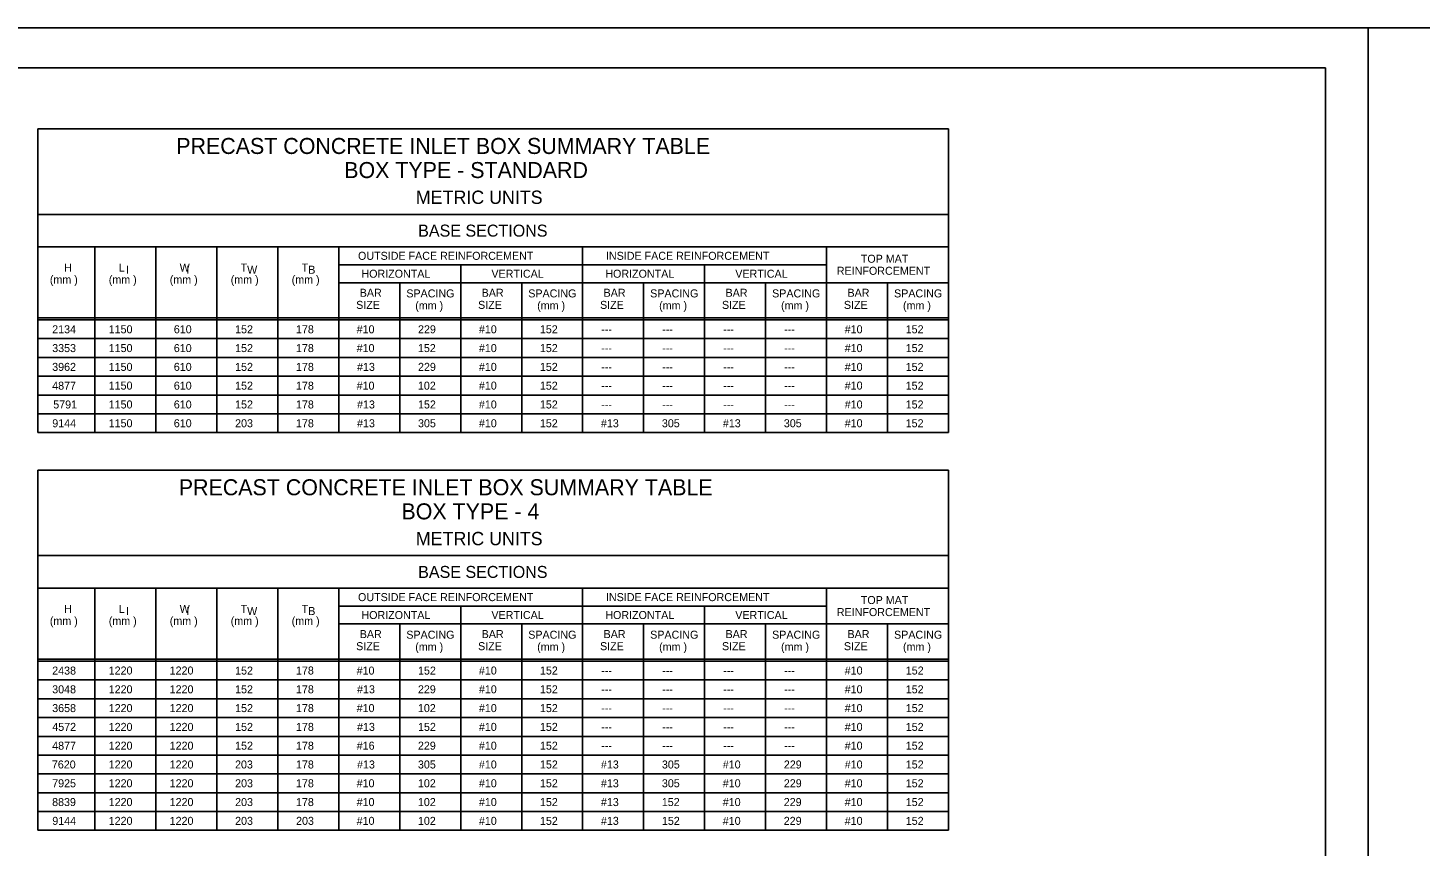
# Model space of a CAD drawing. Extents: x -6420 to 49575, y -4552 to 11624.
# Drawn here: x 35776 to 37489, y 874 to 1880 of the extents above; entities that cross this region are included whole.
import ezdxf

# ---------------------------------------------------------------- set-up
doc = ezdxf.new("R2010")
doc.units = 0
doc.layers.add('1', color=7, linetype='Continuous')
doc.layers.add('4', color=7, linetype='Continuous')

msp = doc.modelspace()

# ---------------------------------------------------------------- linework, layer by layer
at = {"layer": '1'}
for p, q in [((36908.5, 1755.6), (35788.5, 1755.6)), ((35788.5, 1755.6), (35788.5, 1382.3)), ((36908.5, 1755.6), (36908.5, 1382.3)), ((36908.5, 1650.6), (35788.5, 1650.6)), ((36908.5, 1610.6), (35788.5, 1610.6)), ((35858.5, 1382.3), (35858.5, 1610.6)), ((35933.5, 1610.6), (35933.5, 1382.3)), ((36008.5, 1610.6), (36008.5, 1382.3)), ((36083.5, 1610.6), (36083.5, 1382.3)), ((36158.5, 1610.6), (36158.5, 1382.3)), ((36458.5, 1610.6), (36458.5, 1382.3)), ((36758.5, 1610.6), (36758.5, 1382.3)), ((36158.5, 1588.6), (36458.5, 1588.6)), ((36308.5, 1588.6), (36308.5, 1382.3)), ((36458.5, 1588.6), (36758.5, 1588.6)), ((36608.5, 1588.6), (36608.5, 1382.3)), ((36158.5, 1566.6), (36458.5, 1566.6)), ((36233.5, 1566.6), (36233.5, 1382.3)), ((36383.5, 1566.6), (36383.5, 1382.3)), ((36458.5, 1566.6), (36908.5, 1566.6)), ((36533.5, 1566.6), (36533.5, 1382.3)), ((36683.5, 1566.6), (36683.5, 1382.3)), ((36833.5, 1566.6), (36833.5, 1382.3)), ((35788.5, 1523.4), (36908.5, 1523.4)), ((35788.5, 1520.9), (36908.5, 1520.9)), ((35788.5, 1497.8), (36908.5, 1497.8)), ((35788.5, 1474.7), (36908.5, 1474.7)), ((35788.5, 1451.6), (36908.5, 1451.6)), ((35788.5, 1428.5), (36908.5, 1428.5)), ((35788.5, 1405.4), (36908.5, 1405.4)), ((35788.5, 1382.3), (36908.5, 1382.3)), ((36908.5, 1336.1), (35788.5, 1336.1)), ((35788.5, 1336.1), (35788.5, 893.5)), ((36908.5, 1336.1), (36908.5, 893.5)), ((36908.5, 1231.1), (35788.5, 1231.1)), ((36908.5, 1191.1), (35788.5, 1191.1)), ((35858.5, 893.5), (35858.5, 1191.1)), ((35933.5, 1191.1), (35933.5, 893.5)), ((36008.5, 1191.1), (36008.5, 893.5)), ((36083.5, 1191.1), (36083.5, 893.5)), ((36158.5, 1191.1), (36158.5, 893.5)), ((36458.5, 1191.1), (36458.5, 893.5)), ((36758.5, 1191.1), (36758.5, 893.5)), ((36158.5, 1169.1), (36458.5, 1169.1)), ((36308.5, 1169.1), (36308.5, 893.5)), ((36458.5, 1169.1), (36758.5, 1169.1)), ((36608.5, 1169.1), (36608.5, 893.5)), ((36158.5, 1147.1), (36458.5, 1147.1)), ((36233.5, 1147.1), (36233.5, 893.5)), ((36383.5, 1147.1), (36383.5, 893.5)), ((36458.5, 1147.1), (36908.5, 1147.1)), ((36533.5, 1147.1), (36533.5, 893.5)), ((36683.5, 1147.1), (36683.5, 893.5)), ((36833.5, 1147.1), (36833.5, 893.5)), ((35788.5, 1103.9), (36908.5, 1103.9)), ((35788.5, 1101.4), (36908.5, 1101.4)), ((35788.5, 1078.3), (36908.5, 1078.3)), ((35788.5, 1055.2), (36908.5, 1055.2)), ((35788.5, 1032.1), (36908.5, 1032.1)), ((35788.5, 1009), (36908.5, 1009)), ((35788.5, 985.9), (36908.5, 985.9)), ((35788.5, 962.8), (36908.5, 962.8)), ((35788.5, 939.7), (36908.5, 939.7)), ((35788.5, 916.6), (36908.5, 916.6)), ((35788.5, 893.5), (36908.5, 893.5))]:
    msp.add_line(p, q, dxfattribs=at)
msp.add_lwpolyline([(37372.3, -19.8), (37372.3, 1830.6), (34793.5, 1830.6), (34793.5, -19.8), (37372.3, -19.8), (37372.3, 66.7), (36716.1, 66.7), (36716.1, 278.9), (37372.3, 278.9), (37372.3, 373.9), (36716.1, 373.9), (36716.1, -19.8), (36974.7, -19.8), (36974.7, 66.7), (36974.7, -19.8), (37227.3, -19.8), (37227.3, 66.7), (37227.3, 26.3), (37372.3, 26.3)], dxfattribs=at)
at = {"layer": '4'}
for points in [[(34665.6, 1879.8), (37424.8, 1879.8), (37424.8, -69), (34665.6, -69)], [(37424.8, 1879.8), (40184, 1879.8), (40184, -69), (37424.8, -69)]]:
    msp.add_lwpolyline(points, close=True, dxfattribs=at)

# ---------------------------------------------------------------- texts
at = {"layer": '1'}
for s, height, p in [('PRECAST CONCRETE INLET BOX SUMMARY TABLE', 19.685, (35958.6, 1724.8)), ('BOX TYPE - STANDARD', 19.685, (36165.2, 1695.2)), ('METRIC UNITS', 16.404, (36253.3, 1663.4)), ('BASE SECTIONS', 14.764, (36256.2, 1623.2)), ('OUTSIDE FACE REINFORCEMENT', 9.843, (36182.2, 1594.7)), ('INSIDE FACE REINFORCEMENT', 9.843, (36487.2, 1594.7)), ('TOP MAT', 9.84, (36800.7, 1591.1)), ('(mm )', 9.84, (35803.1, 1565.5)), ('H', 9.84, (35820.7, 1580.3)), ('(mm )', 9.84, (35875.6, 1565.5)), ('L ', 9.84, (35887.8, 1580.3)), ('I', 9.84, (35896.8, 1577.7)), ('(mm )', 9.84, (35950.6, 1565.5)), ('W ', 9.84, (35962.8, 1580.3)), ('I', 9.84, (35971.2, 1577.8)), ('(mm )', 9.84, (36025.6, 1565.5)), ('T ', 9.84, (36037.8, 1580.3)), ('W', 9.84, (36045.8, 1577.6)), ('(mm )', 9.84, (36100.6, 1565.5)), ('T ', 9.84, (36112.8, 1580.3)), ('B', 9.84, (36121, 1577.6)), ('HORIZONTAL', 9.84, (36186.4, 1572.7)), ('VERTICAL', 9.84, (36346.3, 1572.7)), ('HORIZONTAL', 9.84, (36486.4, 1572.7)), ('VERTICAL', 9.84, (36646.3, 1572.7)), ('REINFORCEMENT', 9.843, (36771.2, 1576.3)), ('BAR', 9.84, (36184.3, 1549.3)), ('BAR', 9.84, (36334.3, 1549.3)), ('BAR', 9.84, (36484.3, 1549.3)), ('BAR', 9.84, (36634.3, 1549.3)), ('BAR', 9.84, (36784.3, 1549.3)), ('SIZE', 9.84, (36179.9, 1534.4)), ('SPACING', 9.84, (36241.6, 1548.5)), ('(mm )', 9.84, (36252.6, 1533.7)), ('SIZE', 9.84, (36329.9, 1534.4)), ('SPACING', 9.84, (36391.6, 1548.5)), ('(mm )', 9.84, (36402.6, 1533.7)), ('SIZE', 9.84, (36479.9, 1534.4)), ('SPACING', 9.84, (36541.6, 1548.5)), ('(mm )', 9.84, (36552.6, 1533.7)), ('SIZE', 9.84, (36629.9, 1534.4)), ('SPACING', 9.84, (36691.6, 1548.5)), ('(mm )', 9.84, (36702.6, 1533.7)), ('SIZE', 9.84, (36779.9, 1534.4)), ('SPACING', 9.84, (36841.6, 1548.5)), ('(mm )', 9.84, (36852.6, 1533.7)), ('2134', 9.84, (35806, 1504.4)), ('1150', 9.84, (35875.5, 1504.4)), ('610', 9.84, (35955.6, 1504.4)), ('152', 9.84, (36031, 1504.4)), ('178', 9.84, (36105.9, 1504.4)), ('#10', 9.84, (36180.5, 1504.4)), ('229', 9.84, (36256, 1504.4)), ('#10', 9.84, (36330.9, 1504.4)), ('152', 9.84, (36405.9, 1504.4)), ('---', 9.84, (36481.4, 1504.4)), ('---', 9.84, (36556.4, 1504.4)), ('---', 9.84, (36631.4, 1504.4)), ('---', 9.84, (36706.4, 1504.4)), ('#10', 9.84, (36780.9, 1504.4)), ('152', 9.84, (36855.9, 1504.4)), ('3353', 9.84, (35806, 1481.3)), ('1150', 9.84, (35875.5, 1481.3)), ('610', 9.84, (35955.6, 1481.3)), ('152', 9.84, (36031, 1481.3)), ('178', 9.84, (36105.9, 1481.3)), ('#10', 9.84, (36180.5, 1481.3)), ('152', 9.84, (36255.9, 1481.3)), ('#10', 9.84, (36330.9, 1481.3)), ('152', 9.84, (36405.9, 1481.3)), ('#10', 9.84, (36780.9, 1481.3)), ('152', 9.84, (36855.9, 1481.3)), ('---', 9.84, (36481.4, 1481.3)), ('---', 9.84, (36556.4, 1481.3)), ('---', 9.84, (36631.4, 1481.3)), ('---', 9.84, (36706.4, 1481.3)), ('3962', 9.84, (35806, 1458.2)), ('1150', 9.84, (35875.5, 1458.2)), ('610', 9.84, (35955.6, 1458.2)), ('152', 9.84, (36031, 1458.2)), ('178', 9.84, (36105.9, 1458.2)), ('#13', 9.84, (36181, 1458.2)), ('229', 9.84, (36256, 1458.2)), ('#10', 9.84, (36330.9, 1458.2)), ('152', 9.84, (36405.9, 1458.2)), ('---', 9.84, (36481.4, 1458.2)), ('---', 9.84, (36556.4, 1458.2)), ('---', 9.84, (36631.4, 1458.2)), ('---', 9.84, (36706.4, 1458.2)), ('#10', 9.84, (36780.9, 1458.2)), ('152', 9.84, (36855.9, 1458.2)), ('4877', 9.84, (35806, 1435.1)), ('1150', 9.84, (35875.5, 1435.2)), ('610', 9.84, (35955.6, 1435.1)), ('152', 9.84, (36031, 1435.1)), ('178', 9.84, (36105.9, 1435.1)), ('#10', 9.84, (36180.5, 1435.1)), ('102', 9.84, (36255.9, 1435.1)), ('#10', 9.84, (36330.9, 1435.2)), ('152', 9.84, (36405.9, 1435.1)), ('---', 9.84, (36481.4, 1435.1)), ('---', 9.84, (36556.4, 1435.1)), ('---', 9.84, (36631.4, 1435.1)), ('---', 9.84, (36706.4, 1435.1)), ('#10', 9.84, (36780.9, 1435.2)), ('152', 9.84, (36855.9, 1435.1)), ('5791', 9.84, (35807.3, 1412)), ('1150', 9.84, (35875.5, 1412)), ('610', 9.84, (35955.6, 1412)), ('152', 9.84, (36031, 1412)), ('178', 9.84, (36105.9, 1412)), ('#13', 9.84, (36181, 1412)), ('152', 9.84, (36256, 1412)), ('#10', 9.84, (36330.9, 1412)), ('152', 9.84, (36405.9, 1412)), ('#10', 9.84, (36780.9, 1412)), ('152', 9.84, (36855.9, 1412)), ('---', 9.84, (36481.4, 1412)), ('---', 9.84, (36556.4, 1412)), ('---', 9.84, (36631.4, 1412)), ('---', 9.84, (36706.4, 1412)), ('9144', 9.84, (35806.1, 1388.9)), ('1150', 9.84, (35875.5, 1388.9)), ('610', 9.84, (35955.6, 1388.9)), ('203', 9.84, (36031, 1388.9)), ('178', 9.84, (36105.9, 1388.9)), ('#13', 9.84, (36181, 1388.9)), ('305', 9.84, (36256, 1388.9)), ('#10', 9.84, (36330.9, 1388.9)), ('152', 9.84, (36405.9, 1388.9)), ('#13', 9.84, (36481, 1388.9)), ('305', 9.84, (36556, 1388.9)), ('#13', 9.84, (36631, 1388.9)), ('305', 9.84, (36706, 1388.9)), ('#10', 9.84, (36780.9, 1388.9)), ('152', 9.84, (36855.9, 1388.9)), ('PRECAST CONCRETE INLET BOX SUMMARY TABLE', 19.685, (35961.7, 1305.3)), ('BOX TYPE - 4', 19.685, (36235.6, 1275.7)), ('METRIC UNITS', 16.404, (36253.3, 1243.9)), ('BASE SECTIONS', 14.764, (36256.2, 1203.7)), ('OUTSIDE FACE REINFORCEMENT', 9.843, (36182.2, 1175.2)), ('INSIDE FACE REINFORCEMENT', 9.843, (36487.2, 1175.2)), ('H', 9.84, (35820.7, 1160.8)), ('L ', 9.84, (35887.8, 1160.8)), ('I', 9.84, (35896.8, 1158.3)), ('W ', 9.84, (35962.8, 1160.8)), ('I', 9.84, (35971.2, 1158.3)), ('T ', 9.84, (36037.8, 1160.8)), ('W', 9.84, (36045.8, 1158.1)), ('T ', 9.84, (36112.8, 1160.8)), ('B', 9.84, (36121, 1158.1)), ('REINFORCEMENT', 9.843, (36771.2, 1156.8)), ('TOP MAT', 9.84, (36800.7, 1171.6)), ('(mm )', 9.84, (35803.1, 1146)), ('(mm )', 9.84, (35875.6, 1146)), ('(mm )', 9.84, (35950.6, 1146)), ('(mm )', 9.84, (36025.6, 1146)), ('(mm )', 9.84, (36100.6, 1146)), ('HORIZONTAL', 9.84, (36186.4, 1153.2)), ('VERTICAL', 9.84, (36346.3, 1153.2)), ('HORIZONTAL', 9.84, (36486.4, 1153.2)), ('VERTICAL', 9.84, (36646.3, 1153.2)), ('BAR', 9.84, (36184.3, 1129.8)), ('SPACING', 9.84, (36241.6, 1129)), ('BAR', 9.84, (36334.3, 1129.8)), ('SPACING', 9.84, (36391.6, 1129)), ('BAR', 9.84, (36484.3, 1129.8)), ('SPACING', 9.84, (36541.6, 1129)), ('BAR', 9.84, (36634.3, 1129.8)), ('SPACING', 9.84, (36691.6, 1129)), ('BAR', 9.84, (36784.3, 1129.8)), ('SPACING', 9.84, (36841.6, 1129)), ('SIZE', 9.84, (36179.9, 1114.9)), ('(mm )', 9.84, (36252.6, 1114.2)), ('SIZE', 9.84, (36329.9, 1114.9)), ('(mm )', 9.84, (36402.6, 1114.2)), ('SIZE', 9.84, (36479.9, 1114.9)), ('(mm )', 9.84, (36552.6, 1114.2)), ('SIZE', 9.84, (36629.9, 1114.9)), ('(mm )', 9.84, (36702.6, 1114.2)), ('SIZE', 9.84, (36779.9, 1114.9)), ('(mm )', 9.84, (36852.6, 1114.2)), ('2438', 9.84, (35806, 1084.9)), ('1220', 9.84, (35875.5, 1085)), ('1220', 9.84, (35950.5, 1085)), ('152', 9.84, (36031, 1084.9)), ('178', 9.84, (36105.9, 1085)), ('#10', 9.84, (36180.5, 1084.9)), ('152', 9.84, (36256, 1084.9)), ('#10', 9.84, (36330.9, 1085)), ('152', 9.84, (36406, 1085)), ('---', 9.84, (36481.4, 1084.9)), ('---', 9.84, (36556.4, 1084.9)), ('---', 9.84, (36631.4, 1084.9)), ('---', 9.84, (36706.4, 1084.9)), ('#10', 9.84, (36780.9, 1085)), ('152', 9.84, (36856, 1085)), ('3048', 9.84, (35806, 1061.9)), ('1220', 9.84, (35875.5, 1061.9)), ('1220', 9.84, (35950.5, 1061.9)), ('152', 9.84, (36031, 1061.9)), ('178', 9.84, (36105.9, 1061.9)), ('#13', 9.84, (36181, 1061.9)), ('229', 9.84, (36255.9, 1061.9)), ('#10', 9.84, (36330.9, 1061.9)), ('152', 9.84, (36406, 1061.9)), ('---', 9.84, (36481.4, 1061.9)), ('---', 9.84, (36556.4, 1061.9)), ('---', 9.84, (36631.4, 1061.9)), ('---', 9.84, (36706.4, 1061.9)), ('#10', 9.84, (36780.9, 1061.9)), ('152', 9.84, (36856, 1061.9)), ('3658', 9.84, (35806, 1038.8)), ('1220', 9.84, (35875.5, 1038.8)), ('1220', 9.84, (35950.5, 1038.8)), ('152', 9.84, (36031, 1038.8)), ('178', 9.84, (36105.9, 1038.8)), ('#10', 9.84, (36180.5, 1038.8)), ('102', 9.84, (36255.9, 1038.8)), ('#10', 9.84, (36330.9, 1038.8)), ('152', 9.84, (36406, 1038.8)), ('#10', 9.84, (36780.9, 1038.8)), ('152', 9.84, (36856, 1038.8)), ('---', 9.84, (36481.4, 1038.8)), ('---', 9.84, (36556.4, 1038.8)), ('---', 9.84, (36631.4, 1038.8)), ('---', 9.84, (36706.4, 1038.8)), ('4572', 9.84, (35806.1, 1015.7)), ('1220', 9.84, (35875.5, 1015.7)), ('1220', 9.84, (35950.5, 1015.7)), ('152', 9.84, (36031, 1015.7)), ('178', 9.84, (36105.9, 1015.7)), ('#13', 9.84, (36181, 1015.7)), ('152', 9.84, (36256, 1015.7)), ('#10', 9.84, (36330.9, 1015.7)), ('152', 9.84, (36406, 1015.7)), ('---', 9.84, (36481.4, 1015.7)), ('---', 9.84, (36556.4, 1015.7)), ('---', 9.84, (36631.4, 1015.7)), ('---', 9.84, (36706.4, 1015.7)), ('#10', 9.84, (36780.9, 1015.7)), ('152', 9.84, (36856, 1015.7)), ('4877', 9.84, (35806, 992.6)), ('1220', 9.84, (35875.5, 992.6)), ('1220', 9.84, (35950.5, 992.6)), ('152', 9.84, (36031, 992.6)), ('178', 9.84, (36105.9, 992.6)), ('#16', 9.84, (36180.6, 992.6)), ('229', 9.84, (36255.9, 992.6)), ('#10', 9.84, (36330.9, 992.6)), ('152', 9.84, (36406, 992.6)), ('---', 9.84, (36481.4, 992.6)), ('---', 9.84, (36556.4, 992.6)), ('---', 9.84, (36631.4, 992.6)), ('---', 9.84, (36706.4, 992.6)), ('#10', 9.84, (36780.9, 992.6)), ('152', 9.84, (36856, 992.6)), ('7620', 9.84, (35805.6, 969.5)), ('1220', 9.84, (35875.5, 969.5)), ('1220', 9.84, (35950.5, 969.5)), ('203', 9.84, (36030.9, 969.5)), ('178', 9.84, (36105.9, 969.5)), ('#13', 9.84, (36181, 969.5)), ('305', 9.84, (36255.9, 969.5)), ('#10', 9.84, (36330.9, 969.5)), ('152', 9.84, (36406, 969.5)), ('#13', 9.84, (36481, 969.5)), ('305', 9.84, (36556, 969.5)), ('#10', 9.84, (36630.9, 969.5)), ('229', 9.84, (36706, 969.5)), ('#10', 9.84, (36780.9, 969.5)), ('152', 9.84, (36856, 969.5)), ('7925', 9.84, (35806, 946.4)), ('1220', 9.84, (35875.5, 946.4)), ('1220', 9.84, (35950.5, 946.4)), ('203', 9.84, (36031, 946.4)), ('178', 9.84, (36105.9, 946.4)), ('#10', 9.84, (36180.5, 946.4)), ('102', 9.84, (36255.9, 946.4)), ('#10', 9.84, (36330.9, 946.4)), ('152', 9.84, (36406, 946.4)), ('#13', 9.84, (36481, 946.4)), ('305', 9.84, (36556, 946.4)), ('#10', 9.84, (36630.9, 946.4)), ('229', 9.84, (36706, 946.4)), ('#10', 9.84, (36780.9, 946.4)), ('152', 9.84, (36856, 946.4)), ('8839', 9.84, (35805.9, 923.3)), ('1220', 9.84, (35875.5, 923.3)), ('1220', 9.84, (35950.5, 923.3)), ('203', 9.84, (36031, 923.3)), ('178', 9.84, (36105.9, 923.3)), ('#10', 9.84, (36180.5, 923.3)), ('102', 9.84, (36255.9, 923.3)), ('#10', 9.84, (36330.9, 923.3)), ('152', 9.84, (36406, 923.3)), ('#13', 9.84, (36481, 923.3)), ('152', 9.84, (36555.9, 923.3)), ('#10', 9.84, (36630.9, 923.3)), ('229', 9.84, (36705.9, 923.3)), ('#10', 9.84, (36780.9, 923.3)), ('152', 9.84, (36856, 923.3)), ('9144', 9.84, (35806.1, 900.2)), ('1220', 9.84, (35875.5, 900.2)), ('1220', 9.84, (35950.5, 900.2)), ('203', 9.84, (36031, 900.2)), ('203', 9.84, (36106, 900.2)), ('#10', 9.84, (36180.5, 900.2)), ('102', 9.84, (36255.9, 900.2)), ('#10', 9.84, (36330.9, 900.2)), ('152', 9.84, (36406, 900.2)), ('#13', 9.84, (36481, 900.2)), ('152', 9.84, (36556, 900.2)), ('#10', 9.84, (36630.9, 900.2)), ('229', 9.84, (36705.9, 900.2)), ('#10', 9.84, (36780.9, 900.2)), ('152', 9.84, (36856, 900.2))]:
    msp.add_text(s, height=height, dxfattribs=at).set_placement(p)

doc.saveas('drawing.dxf')
